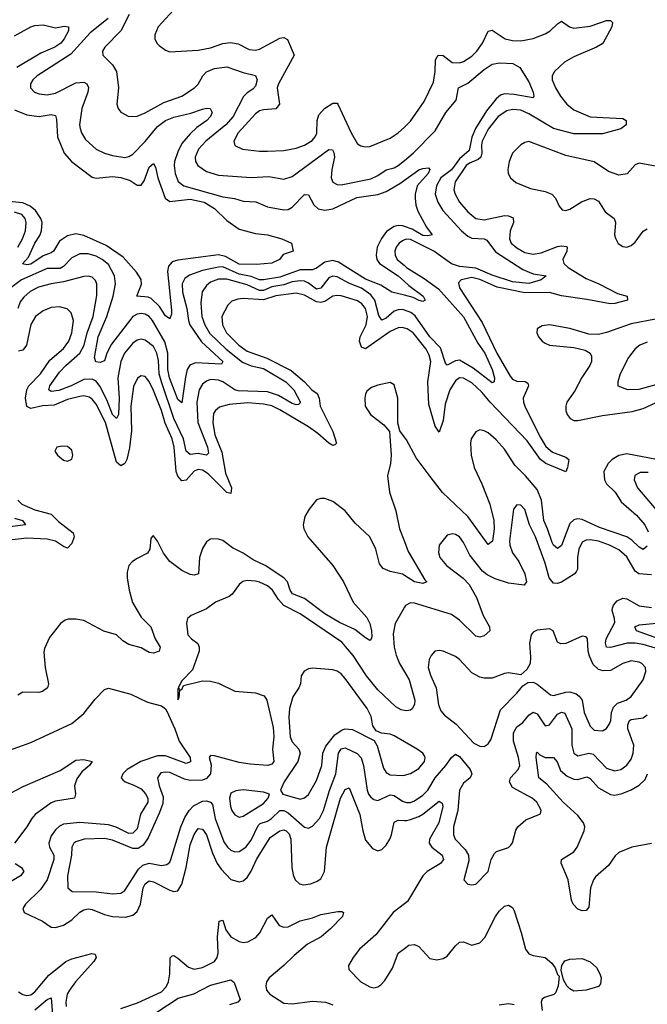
# Model space of a CAD drawing. Header units: inches. Extents: x 1843162 to 1959474, y 907081 to 1016326.
# Tile 617 of 656: x 1938115 to 1941190, y 982120 to 986944. Entities that reach past the tile are written whole.
import ezdxf

# ---------------------------------------------------------------- set-up
doc = ezdxf.new("R2010")
doc.units = ezdxf.units.IN
doc.header["$MEASUREMENT"] = 0
doc.layers.add('B9938', color=7, linetype='Continuous')
doc.layers.add('B9948', color=7, linetype='Continuous')

msp = doc.modelspace()

# ---------------------------------------------------------------- linework, layer by layer
at = {"layer": 'B9938', "color": 5}
for points, elevation in [([(1938651.5, 986970), (1938611.2, 986890), (1938532.1, 986810), (1938520.3, 986790), (1938523.1, 986770), (1938570, 986723.2), (1938589.4, 986690), (1938599.7, 986610), (1938591.8, 986530), (1938597, 986510), (1938610, 986490.5), (1938650, 986470.3), (1938690, 986472.1), (1938730, 986487.9), (1938820.7, 986539.3), (1938910, 986570.1), (1938971.5, 986610), (1938990, 986629.3), (1939012.3, 986670), (1939030, 986688.2), (1939070, 986705.9), (1939130, 986713.5), (1939210, 986685.9), (1939270.8, 986670.8), (1939279.3, 986650), (1939270, 986618.7), (1939256.8, 986603.2), (1939230, 986586.6), (1939211.3, 986568.7), (1939161.4, 986470), (1939125, 986430), (1939026.7, 986350), (1938991.2, 986310), (1938975.1, 986270), (1938977.3, 986250), (1938988.6, 986230), (1939030, 986199.8), (1939090, 986183.3), (1939250, 986171.4), (1939336.2, 986176.2), (1939410, 986163.2), (1939450, 986175.7), (1939630, 986308.4), (1939646.9, 986306.9), (1939654.2, 986294.2), (1939657.1, 986270), (1939644.1, 986210), (1939641.3, 986170), (1939650, 986149.1), (1939670, 986136.9), (1939690, 986134.7), (1939835.1, 986164.9), (1939870, 986180.5), (1939910, 986208.4), (1939950, 986219), (1939970, 986230.7), (1940000, 986254.9)], 460), ([(1938886.7, 987010), (1938794, 986910), (1938776.5, 986870), (1938777.6, 986850), (1938786.4, 986830), (1938798.2, 986818.2), (1938830, 986794.4), (1938850, 986787.2), (1938990, 986795.8), (1939050, 986806), (1939110, 986827.1), (1939147.8, 986832.2), (1939185.5, 986825.5), (1939239, 986799), (1939270, 986795.5), (1939290, 986800.1), (1939390, 986853.6), (1939410, 986856.4), (1939427.9, 986847.9), (1939459.3, 986770), (1939382.6, 986630), (1939376.6, 986610), (1939387.8, 986530), (1939370, 986508.2), (1939310, 986502.9), (1939290, 986497.3), (1939270, 986483.7), (1939185.3, 986390), (1939164.5, 986350), (1939168.6, 986328.6), (1939207.3, 986310), (1939290, 986299.4), (1939330, 986299.8), (1939410, 986304.2), (1939470, 986314.6), (1939510, 986330.1), (1939547.4, 986352.6), (1939563.2, 986370), (1939571.1, 986388.9), (1939572.2, 986450), (1939581, 986479), (1939608.4, 986510), (1939650, 986535), (1939670, 986534.7), (1939674.5, 986530), (1939738.3, 986390), (1939770, 986336.5), (1939785.8, 986325.8), (1939810, 986320.8), (1939830, 986322.7), (1939930, 986363.6), (1939970, 986390.2), (1940000, 986418.6)], 480), ([(1938548.9, 986950), (1938459.7, 986880.3), (1938365.2, 986774.8), (1938200.2, 986670), (1938179.3, 986650), (1938168.4, 986630), (1938168.1, 986610), (1938187.2, 986590), (1938210, 986581.3), (1938250, 986575.9), (1938290, 986585), (1938390, 986634.4), (1938430, 986637.8), (1938444.6, 986630), (1938452.1, 986612.1), (1938449.5, 986590), (1938420.4, 986510), (1938408.8, 986430), (1938410.9, 986410.9), (1938418, 986390), (1938437.7, 986357.7), (1938490.3, 986310), (1938530, 986290.2), (1938570, 986278.4), (1938630, 986269.2), (1938650, 986273.4), (1938670, 986285.2), (1938730, 986347), (1938790, 986420.4), (1938830, 986450.1), (1938870, 986467.2), (1938953.3, 986486.8), (1939010, 986505.7), (1939031.1, 986511.1), (1939049, 986509), (1939058.2, 986490), (1939050.1, 986470), (1939031.6, 986450), (1938983.2, 986416.8), (1938950, 986385.9), (1938910, 986337.2), (1938890, 986296.2), (1938873.6, 986250), (1938871.5, 986230), (1938877.3, 986190), (1938891.9, 986151.9), (1938919, 986130), (1939110, 986077.2), (1939168, 986068), (1939210, 986055.3), (1939271.8, 986051.8), (1939330, 986026.7), (1939410, 986012.5), (1939430, 986015.2), (1939450, 986026.4), (1939510, 986088.1), (1939530, 986086), (1939556.9, 986036.9), (1939577.9, 986017.9), (1939610, 986010.7), (1939650, 986018.3), (1939766.9, 986073.1), (1939870, 986088.6), (1939910, 986102.4), (1939977.6, 986142.4), (1940000, 986158.5)], 440), ([(1938090, 986865.6), (1938170, 986909.7), (1938190, 986916.3), (1938230, 986918.7), (1938290, 986904.6), (1938332.6, 986912.6), (1938354.9, 986910), (1938353.7, 986890), (1938333.9, 986850), (1938317, 986830), (1938287.3, 986810), (1938218.8, 986781.2), (1938101.2, 986710)], 420), ([(1938090, 986503.3), (1938150, 986478.3), (1938210, 986470.1), (1938270, 986479.2), (1938290, 986474.9), (1938295.2, 986455.2), (1938299.8, 986370), (1938333.6, 986290), (1938368.9, 986248.9), (1938470, 986172.2), (1938490, 986167.6), (1938570, 986175.9), (1938610, 986172), (1938656.3, 986156.3), (1938690, 986134.4), (1938710, 986133.4), (1938724.4, 986155.6), (1938750, 986222.3), (1938770, 986239.5), (1938781.1, 986221.1), (1938792.2, 986170), (1938828.4, 986070), (1938850, 986053.6), (1938950, 986064.8), (1939018.2, 986050), (1939070, 986019.4), (1939130, 985961.3), (1939190, 985918), (1939270, 985897.3), (1939330, 985890.9), (1939399.1, 985870), (1939447.3, 985850), (1939454.8, 985810), (1939406, 985794), (1939387.3, 985770), (1939350, 985751.6), (1939275.4, 985744.6), (1939190, 985747), (1939124.3, 985784.3), (1939090, 985791.7), (1938890, 985766.6), (1938861.7, 985758.3), (1938843.6, 985736.4), (1938838.9, 985710), (1938858.9, 985521), (1938858.3, 985501.7), (1938850, 985478.4), (1938830, 985493.5), (1938799.4, 985539.4), (1938759.1, 985579.1), (1938744.8, 985584.8), (1938689.3, 985590), (1938711.6, 985648.4), (1938710.8, 985670.8), (1938687.1, 985707.1), (1938621.4, 985781.4), (1938538.5, 985838.5), (1938430, 985887.8), (1938390, 985895.1), (1938350, 985886), (1938310, 985859.4), (1938280.1, 985810), (1938270, 985801.7), (1938230, 985787.6), (1938170, 985746.1), (1938150, 985743), (1938128.3, 985748.3), (1938158.9, 985781.1), (1938189.5, 985850), (1938213.8, 985886.2), (1938221.5, 985910), (1938225, 985950), (1938219.6, 985970), (1938192.4, 986010), (1938166.4, 986030), (1938130, 986046.7), (1938010, 986057.9)], 420), ([(1938105.7, 985830), (1938128.4, 985870), (1938143.8, 985910), (1938147.2, 985950), (1938141.3, 985970), (1938125, 985990), (1938090, 986000.9)], 440), ([(1940000, 985931.6), (1939990, 985934.9), (1939970, 985935.9), (1939950, 985930.5), (1939912.9, 985907.1), (1939886.9, 985873.1), (1939866.9, 985830), (1939861, 985790), (1939865.2, 985770), (1939877.5, 985750), (1939970, 985690.1), (1940000, 985662.2)], 440), ([(1940000, 985865.3), (1939990, 985861.5), (1939974.5, 985850), (1939959.8, 985830), (1939953.2, 985810), (1939954.2, 985790), (1939964.2, 985770), (1940000, 985739.2)], 460), ([(1940000, 985594.3), (1939938.4, 985610), (1939884.2, 985644.2), (1939810, 985673.8), (1939676.7, 985756.7), (1939650, 985764.5), (1939610, 985755.7), (1939570, 985727.4), (1939550, 985718.9), (1939490, 985718.6), (1939390, 985682.8), (1939310, 985669), (1939290, 985670.5), (1939250, 985685.8), (1939190, 985696.9), (1939110, 985733.3), (1939090, 985732.3), (1939010, 985716.3), (1938946.7, 985693.3), (1938923.5, 985676.5), (1938911.5, 985650), (1938913.3, 985610), (1938934.6, 985530), (1938941.5, 985470), (1938949.3, 985449.3), (1939005.2, 985365.2), (1939111.1, 985268.9), (1939103.8, 985256.2), (1938976.2, 985263.8), (1938948.1, 985251.9), (1938936.1, 985230), (1938927, 985193), (1938910, 985067.3), (1938890, 985082.7), (1938848.5, 985190), (1938841.3, 985230), (1938841.2, 985310), (1938825.6, 985365.6), (1938766.2, 985470), (1938750, 985489.9), (1938730, 985501.6), (1938710, 985505.5), (1938690, 985502.1), (1938670, 985489.9), (1938565.3, 985354.7), (1938542.4, 985310), (1938530, 985273), (1938510, 985264), (1938487.8, 985267.8), (1938481.7, 985290), (1938500.1, 985390), (1938542.5, 985490), (1938572.4, 985590), (1938585.2, 985650), (1938580.1, 985690), (1938550, 985744.1), (1938519.6, 985770), (1938490, 985786.1), (1938450, 985797), (1938410, 985796.7), (1938370, 985778.1), (1938330, 985735.3), (1938313.9, 985726.1), (1938250, 985725.3), (1938124.2, 985670), (1938071.6, 985630)], 440), ([(1940000, 985520.4), (1939990, 985523.8), (1939970, 985523.1), (1939950, 985515.6), (1939910, 985481.2), (1939890, 985471.4), (1939875.3, 985495.3), (1939854.7, 985570), (1939836.1, 985596.1), (1939790, 985629.3), (1939731.3, 985651.3), (1939670, 985684.4), (1939650, 985687.8), (1939630, 985679.9), (1939590, 985629), (1939570, 985624.3), (1939530, 985653.4), (1939510, 985663), (1939490, 985664.8), (1939450, 985660), (1939410, 985645.7), (1939350, 985635.5), (1939310, 985618.3), (1939290, 985617), (1939230, 985644.7), (1939130, 985673.5), (1939090, 985673.3), (1939050, 985658.1), (1939030, 985642.5), (1939009.7, 985610.3), (1939002.9, 985557.1), (1939007.1, 985490), (1939022, 985450), (1939046.5, 985406.5), (1939126.7, 985330), (1939206.1, 985266.1), (1939248.8, 985248.8), (1939310, 985235.9), (1939418.3, 985170), (1939458.2, 985130), (1939490.9, 985069.1), (1939480.4, 985059.6), (1939470, 985058), (1939450, 985064.3), (1939383.4, 985103.4), (1939330, 985120.6), (1939185.8, 985125.8), (1939170, 985131), (1939110, 985170.7), (1939090, 985177.7), (1939050, 985180.7), (1939030, 985173.9), (1939010, 985158.5), (1938994.4, 985130), (1938983.1, 985070), (1938987.6, 984970), (1939035.7, 984850), (1939039.4, 984820.6), (1939030, 984810.9), (1938990, 984819.2), (1938950, 984814), (1938930.8, 984830.8), (1938917.7, 984890), (1938870, 984990), (1938809.5, 985169.5), (1938798.9, 985210), (1938795.1, 985275.1), (1938787.9, 985310), (1938770, 985343), (1938730, 985373.7), (1938710, 985378.5), (1938690, 985374.2), (1938670, 985359.8), (1938629.4, 985310.6), (1938610.1, 985270), (1938596, 985190), (1938601.8, 985090), (1938599.3, 985010), (1938590, 984989.8), (1938569.3, 985010), (1938542.1, 985082.1), (1938508.3, 985148.3), (1938490, 985173.1), (1938470, 985183.1), (1938430, 985180.8), (1938367.9, 985150), (1938307.4, 985127.4), (1938270, 985123), (1938258, 985130), (1938263, 985150), (1938310, 985217), (1938340.6, 985250), (1938409.9, 985310), (1938431.9, 985350), (1938446.6, 985410), (1938475.6, 985490), (1938493, 985593), (1938492.5, 985650), (1938486, 985666), (1938470, 985682.4), (1938450, 985688.2), (1938430, 985685.6), (1938330, 985660.1), (1938270, 985650.3), (1938206.9, 985633.1), (1938167.1, 985612.9), (1938135.1, 985584.9), (1938118.3, 985561.7), (1938106.8, 985530)], 460), ([(1940000, 985433.3), (1939990, 985435.6), (1939970, 985434.5), (1939930, 985417.2), (1939810, 985330.9), (1939790, 985339.6), (1939779.2, 985370), (1939783.9, 985390), (1939812.2, 985450), (1939818.7, 985490), (1939808.6, 985530), (1939791.7, 985551.7), (1939770, 985567.1), (1939690, 985591.9), (1939670, 985593.7), (1939650, 985589), (1939610, 985563.8), (1939590, 985559.2), (1939570, 985562.1), (1939510, 985593.9), (1939470, 985603.7), (1939370, 985591.6), (1939310, 985571.1), (1939210, 985578.8), (1939184.2, 985575.8), (1939154.6, 985565.4), (1939134.9, 985545.1), (1939105.8, 985490), (1939108.1, 985450), (1939128.8, 985410), (1939188.3, 985350), (1939230, 985320.6), (1939325.7, 985285.7), (1939444.9, 985224.9), (1939510.5, 985170.5), (1939546.1, 985130), (1939572.6, 985112.6), (1939582.6, 985090), (1939586.7, 985050), (1939650, 984926.2), (1939667.6, 984870), (1939659.4, 984860.6), (1939650, 984858.5), (1939630, 984869.9), (1939576.4, 984916.4), (1939530, 984949.3), (1939390, 985033.4), (1939350, 985052.6), (1939310, 985061.3), (1939233, 985067), (1939140.8, 985059.2), (1939094.5, 985045.5), (1939074.7, 985030), (1939065.5, 985014.5), (1939061.5, 984970), (1939071, 984910), (1939106.2, 984826.2), (1939122.7, 984722.7), (1939152.9, 984650), (1939150, 984623.5), (1939130, 984628.3), (1939038.7, 984718.7), (1939010, 984737.2), (1938990, 984739.9), (1938970, 984732.6), (1938930, 984687.4), (1938910, 984685), (1938890, 984707.4), (1938881.5, 984730), (1938871.9, 984850), (1938862.6, 984890), (1938827.4, 984967.4), (1938809.6, 985030), (1938770, 985127.7), (1938750, 985172), (1938730, 985196), (1938710, 985199.1), (1938692, 985188), (1938672.1, 985147.9), (1938660.3, 985050), (1938663.7, 984930), (1938653.8, 984846.2), (1938640.8, 984790), (1938630, 984770.6), (1938610, 984757.8), (1938590, 984776.8), (1938535.3, 984970), (1938490, 985060.7), (1938470, 985085.4), (1938455.3, 985095.3), (1938430, 985101.7), (1938410, 985098.8), (1938350, 985082.7), (1938284.9, 985055.1), (1938227.3, 985052.7), (1938170, 985038.8), (1938150, 985049), (1938143.6, 985090), (1938150.3, 985130), (1938159.9, 985150), (1938216.7, 985210), (1938263.6, 985276.4), (1938330, 985333.1), (1938355.8, 985370), (1938370, 985410.5), (1938378.7, 985470), (1938367.6, 985507.6), (1938347.5, 985527.5), (1938310, 985536.8), (1938270, 985533.7), (1938230, 985517.7), (1938193.4, 985490), (1938170, 985451.2), (1938147.9, 985350), (1938130, 985324.5), (1938110, 985319.7)], 480), ([(1940000, 984899.5), (1939977.4, 984930), (1939967.8, 984967.8), (1939967.7, 985090), (1939950, 985154.5), (1939930, 985166.3), (1939870, 985153.5), (1939838.4, 985141.6), (1939816.5, 985123.5), (1939809.1, 985110), (1939806, 985090), (1939808.4, 985050), (1939833.7, 985010), (1939898.8, 984958.8), (1939926.7, 984926.7), (1939935.8, 984810), (1939931.5, 984770), (1939916.5, 984710), (1939926.4, 984630), (1939957.4, 984537.4), (1939976.4, 984450), (1940000, 984387.8)], 520), ([(1938105.4, 984590), (1938125.3, 984570), (1938190, 984543.3), (1938270, 984521.6), (1938306.1, 984486.1), (1938377.1, 984430), (1938382.9, 984410), (1938370, 984378.5), (1938350, 984355.1), (1938330, 984362.5), (1938290, 984389.1), (1938250, 984398.6), (1938150, 984403.3), (1938050, 984393)], 480), ([(1940000, 984221.9), (1939990, 984228.3), (1939930, 984240.2), (1939896.2, 984256.2), (1939878.5, 984278.5), (1939860.1, 984350), (1939830.8, 984410), (1939758.1, 984478.1), (1939710, 984538.3), (1939650, 984584.1), (1939610, 984597.7), (1939590, 984598.7), (1939570, 984592), (1939533.3, 984546.7), (1939512.9, 984510), (1939503.9, 984470), (1939507.2, 984450), (1939527.6, 984410), (1939649.6, 984269.6), (1939701.7, 984190), (1939748.7, 984090), (1939815.4, 984015.4), (1939830, 983986.7), (1939839.4, 983950), (1939839.7, 983920.3), (1939834.7, 983905.3), (1939830, 983903), (1939810, 983916), (1939756.7, 983956.7), (1939682, 983990), (1939610, 984033.5), (1939510, 984107.6), (1939450.9, 984130.9), (1939439.6, 984150), (1939427, 984190), (1939408.7, 984210), (1939317.4, 984270), (1939258.5, 984298.5), (1939210, 984329.9), (1939157, 984357), (1939110, 984392.2), (1939090, 984398.5), (1939060, 984400), (1939050, 984399.3), (1939030, 984386.6), (1939010, 984354), (1938995.6, 984310), (1938991.8, 984230), (1938970, 984222.3), (1938950, 984226.6), (1938910, 984245.5), (1938850.7, 984290), (1938819.3, 984330), (1938790, 984389.3), (1938770, 984415.3), (1938765.4, 984414.6), (1938758, 984402), (1938752.2, 984350), (1938741.3, 984330), (1938690, 984304.7), (1938668.4, 984290), (1938650.3, 984270), (1938642.2, 984237.8), (1938642, 984210), (1938651, 984150), (1938668.3, 984088.3), (1938710, 984017.3), (1938758, 983970), (1938778.2, 983910), (1938802.7, 983870), (1938797.8, 983850), (1938770, 983841.1), (1938750, 983843.6), (1938710, 983866.1), (1938650, 983882.8), (1938620.5, 983900.5), (1938590, 983929.8), (1938528.1, 983948.1), (1938430, 983999.8), (1938390, 984007.7), (1938352.8, 984007.2), (1938337.3, 984002.7), (1938314.7, 983985.3), (1938262, 983918), (1938236.8, 983863.2), (1938234, 983846), (1938239.9, 983770), (1938256.1, 983690), (1938251.3, 983670), (1938227.4, 983652.6), (1938208.5, 983648.5), (1938130.8, 983649.2), (1938105.9, 983634.1)], 520), ([(1938090, 984501.3), (1938128.2, 984490), (1938144.4, 984470), (1938030, 984455.2)], 460), ([(1940000, 983560.1), (1939983.7, 983563.7), (1939958.3, 983578.3), (1939870, 983660.5), (1939813.7, 983730), (1939749.6, 983829.6), (1939694, 983894), (1939490, 984032.7), (1939410, 984073.9), (1939383.3, 984103.3), (1939353, 984150), (1939328.6, 984170), (1939290, 984189.1), (1939270, 984194), (1939230, 984196), (1939209.1, 984190.9), (1939190, 984177.6), (1939156.1, 984130), (1939141.9, 984118.1), (1939074.4, 984090), (1939030, 984057.2), (1938955.3, 984024.7), (1938937.1, 984010), (1938931.8, 983988.2), (1938939.6, 983930), (1938956.4, 983910), (1938987.9, 983887.9), (1938994.7, 983870), (1938994.2, 983850), (1938961.5, 983758.5), (1938910, 983705.2), (1938892, 983670), (1938898, 983662), (1938890, 983668), (1938890, 983612), (1938896, 983624), (1938900.2, 983659.8), (1938910, 983662.8), (1938917.6, 983682.4), (1939010, 983705), (1939050, 983702.7), (1939090, 983693.7), (1939170, 983654.3), (1939270, 983646), (1939312.3, 983632.3), (1939326.3, 983610), (1939356.8, 983476.8), (1939360.2, 983430), (1939353.7, 983370), (1939360.8, 983310), (1939350, 983296.2), (1939330.1, 983289.9), (1939243.9, 983296.1), (1939190, 983305.2), (1939070, 983337.6), (1939050, 983338.9), (1939043.9, 983330), (1939052.7, 983292.7), (1939049.2, 983250), (1939030, 983226.9), (1939010, 983217.9), (1938950, 983216.1), (1938923, 983223), (1938850, 983255.5), (1938830, 983258.2), (1938806.4, 983253.6), (1938790.9, 983229.1), (1938798, 983190), (1938817.4, 983137.4), (1938816.2, 983103.8), (1938800.4, 983059.6), (1938743.9, 982936.1), (1938720.7, 982899.3), (1938695.9, 982884.1), (1938670, 982882.9), (1938570, 982924.5), (1938530, 982932.5), (1938431.5, 982928.5), (1938390, 982916.5), (1938380.7, 982910), (1938370.8, 982889.2), (1938368.6, 982850), (1938350.2, 982750.2), (1938350.3, 982690), (1938372.4, 982672.4), (1938490, 982671.3), (1938570, 982660.9), (1938610, 982664.6), (1938630, 982678.2), (1938697.1, 982782.9), (1938717.9, 982802.1), (1938750, 982811.9), (1938810, 982800.5), (1938835.7, 982804.3), (1938850, 982816.9), (1938855.9, 982830), (1938904.9, 982990), (1938924.1, 983035.9), (1938945.4, 983070), (1938967.4, 983092.6), (1939010, 983116.1), (1939030, 983117.4), (1939050, 983111.1), (1939059.1, 983099.1), (1939072.8, 983030), (1939116.1, 982916.1), (1939132.9, 982890), (1939150, 982875), (1939170, 982867.9), (1939190, 982868.7), (1939223.4, 982890), (1939250, 982924.3), (1939283.1, 982996.9), (1939294, 983006), (1939330, 983018.1), (1939349.3, 983030), (1939390, 983068.9), (1939410, 983070.4), (1939430, 983059), (1939510, 982988.8), (1939530, 982983.7), (1939550, 982992.1), (1939584.1, 983030), (1939604.2, 983070), (1939633.1, 983166.9), (1939664.6, 983250), (1939677.2, 983350), (1939690, 983371.2), (1939710, 983377), (1939768.2, 983348.2), (1939787.4, 983327.4), (1939800.3, 983290), (1939817.1, 983170), (1939823.8, 983150), (1939835.4, 983135.4), (1939850, 983123.5), (1939870, 983119.4), (1939930, 983147.2), (1939950, 983143.1), (1939990, 983115), (1940000, 983111.6)], 540), ([(1940000, 984065.9), (1939954.6, 983985.4), (1939944.8, 983935.2), (1939949.6, 983870.4), (1939958.9, 983830), (1939975.8, 983790), (1940000, 983748.7)], 540), ([(1940000, 983406.8), (1939950, 983436), (1939930, 983443.1), (1939888.2, 983448.2), (1939860.8, 983460.8), (1939845.3, 983485.3), (1939837.4, 983530), (1939817.4, 983570), (1939710, 983716.4), (1939690, 983738.5), (1939670, 983752.1), (1939650, 983758.5), (1939550, 983767.3), (1939530, 983763.7), (1939508.1, 983751.9), (1939493.4, 983730), (1939490.5, 983690), (1939483, 983670), (1939453.2, 983626.8), (1939437.7, 983570), (1939433.5, 983526.5), (1939440.1, 983430), (1939450, 983406.9), (1939483.5, 983370), (1939489.3, 983350), (1939477.7, 983310), (1939410.2, 983210), (1939392.9, 983170), (1939404.4, 983150), (1939490, 983124.6), (1939510, 983131.2), (1939530, 983148), (1939570, 983216.9), (1939595.3, 983290), (1939600.5, 983350), (1939615.8, 983384.2), (1939659.8, 983440.2), (1939694.5, 983465.5), (1939710, 983469.6), (1939745.9, 983465.9), (1939852.5, 983412.5), (1939866.9, 983386.9), (1939897.2, 983277.2), (1939910, 983256), (1939930, 983244.1), (1939990, 983240.9), (1940000, 983243.4)], 560), ([(1938043.1, 983356.9), (1938170, 983403.5), (1938370, 983496.6), (1938430, 983544.4), (1938484.5, 983615.5), (1938530, 983662), (1938550, 983669.6), (1938659.3, 983639.3), (1938740.8, 983600.8), (1938810, 983582.1), (1938830, 983567.4), (1938836.5, 983556.5), (1938876, 983470), (1938897.2, 983410), (1938950.1, 983330), (1938952.3, 983307.7), (1938930, 983299.6), (1938830, 983337.2), (1938790, 983336.8), (1938709.5, 983310), (1938642.1, 983270), (1938620.5, 983250), (1938612.2, 983230), (1938620.1, 983220.1), (1938631.7, 983210), (1938674.5, 983194.5), (1938710, 983175), (1938731.3, 983151.3), (1938742.4, 983130), (1938742.8, 983110), (1938707.5, 983052.5), (1938690, 982979.4), (1938670, 982958.7), (1938650, 982957.7), (1938587.7, 982987.7), (1938550, 982999.2), (1938410, 983011), (1938330, 983002.4), (1938310, 982993.1), (1938290, 982974.7), (1938270, 982945.3), (1938257.8, 982910), (1938260.6, 982890), (1938282.2, 982850), (1938283.3, 982830), (1938249.6, 982730.4), (1938217.5, 982682.5), (1938143.2, 982610), (1938130.2, 982590), (1938137.4, 982570), (1938227.7, 982527.7), (1938270, 982498.7), (1938290, 982496.6), (1938330, 982507.7), (1938370, 982534.1), (1938410, 982571.3), (1938430, 982582.9), (1938450, 982587.3), (1938470, 982585.3), (1938530, 982560.1), (1938570, 982550.1), (1938633.1, 982546.9), (1938670, 982557.2), (1938690, 982574.3), (1938707.4, 982610), (1938720.8, 982690), (1938729.5, 982710), (1938750, 982724.5), (1938770, 982720.3), (1938850, 982678.8), (1938870, 982673.4), (1938890, 982676.3), (1938910, 982708.8), (1938930.5, 982790), (1938950, 982901.2), (1938970, 982952.3), (1938990, 982981.2), (1939010, 982978.5), (1939030, 982951.1), (1939060.4, 982860.4), (1939082.7, 982810), (1939102.1, 982782.1), (1939150, 982731.6), (1939190, 982720.1), (1939210, 982724.3), (1939230, 982741.6), (1939250, 982773), (1939275.3, 982830), (1939342.6, 982937.4), (1939390, 982969.6), (1939410, 982974.8), (1939421.5, 982970), (1939435.4, 982955.4), (1939442.9, 982930), (1939448.7, 982790), (1939454.5, 982754.5), (1939464.4, 982730), (1939486.3, 982710), (1939505.9, 982705.9), (1939540.7, 982710), (1939570, 982721), (1939590, 982735.2), (1939608.8, 982770), (1939618.9, 982890), (1939686.1, 983130), (1939710, 983171.9), (1939730, 983181.5), (1939781.7, 983050), (1939796.3, 982970), (1939810, 982923.6), (1939843, 982883), (1939870, 982871.3), (1939890, 982879.3), (1939910, 982899.7), (1939929.2, 982930), (1939937.5, 982950), (1939950, 983011.9), (1939970, 983021.6), (1940000, 983021.1)], 520), ([(1938070, 983154.6), (1938132.8, 983187.2), (1938314.3, 983265.7), (1938390, 983315.7), (1938430, 983319), (1938470.6, 983310), (1938457.2, 983290), (1938420.1, 983259.9), (1938396, 983224), (1938383.1, 983190), (1938388.4, 983150), (1938384.4, 983130), (1938290, 983115.2), (1938270, 983107.7), (1938191.7, 983050), (1938175.1, 983030), (1938150.4, 982989.6), (1938090.1, 982910)], 480), ([(1938092.4, 982810), (1938124.4, 982790), (1938135.9, 982770), (1938118.5, 982750), (1938070, 982720.6)], 480), ([(1940000, 982612.4), (1939945.6, 982570), (1939859.2, 982460.8), (1939780.6, 982390), (1939748.4, 982350), (1939726.5, 982310), (1939727.2, 982290), (1939787.2, 982230), (1939830, 982205.3), (1939850, 982200.8), (1939870, 982205.1), (1939884.5, 982215.5), (1939903.9, 982236.1), (1939942.2, 982297.8), (1939970, 982370.3), (1940000, 982393.6)], 520), ([(1938610, 982098.7), (1938692.8, 982127.2), (1938810, 982181.5), (1938833.6, 982206.4), (1938844.8, 982230), (1938850.8, 982270), (1938851.9, 982348.1), (1938862.2, 982357.8), (1938870, 982359.2), (1938890, 982345.5), (1938942.7, 982302.7), (1938970, 982292.9), (1939010, 982300.4), (1939068.9, 982330), (1939082.3, 982350), (1939088.2, 982370), (1939083.8, 982450), (1939091.9, 982528.1), (1939110, 982531.5), (1939125, 982485), (1939149.4, 982450), (1939190, 982427.2), (1939210, 982423.1), (1939233.3, 982426.7), (1939271.8, 982448.2), (1939291, 982470), (1939330, 982542.2), (1939350, 982558), (1939386.4, 982506.4), (1939410, 982497.5), (1939430, 982500.1), (1939490, 982528.9), (1939550, 982543.5), (1939590, 982559.8), (1939674.5, 982574.5), (1939694.2, 982574.2), (1939702, 982570), (1939696.9, 982550), (1939637.1, 982490), (1939591.4, 982450), (1939525.8, 982414.2), (1939460.6, 982359.4), (1939410, 982309.4), (1939336.7, 982250), (1939324.6, 982230), (1939320.9, 982210), (1939324.7, 982190), (1939340.5, 982170), (1939410, 982125.6), (1939450, 982122.8), (1939550, 982134.9), (1939613.7, 982130), (1939650, 982117.8)], 480), ([(1938110, 982181.2), (1938130, 982168.1), (1938150, 982163.9), (1938170, 982167.2), (1938190, 982180.9), (1938257.7, 982262.3), (1938340.6, 982330), (1938370, 982342.9), (1938469, 982369), (1938485.7, 982365.7), (1938490.1, 982350), (1938478.1, 982330), (1938389.4, 982230.6), (1938359, 982190), (1938348.2, 982170), (1938340.6, 982130), (1938342.4, 982110)], 480), ([(1938781.8, 982078.2), (1938891.2, 982150), (1938969.1, 982170.9), (1939050, 982213.5), (1939150, 982240.4), (1939166.6, 982226.6), (1939195.9, 982144.1), (1939184.7, 982130), (1939142.3, 982117.7)], 460), ([(1938190, 982093.3), (1938250, 982143.7), (1938270, 982151.5), (1938276.1, 982070)], 460)]:
    msp.add_lwpolyline(points, dxfattribs=dict(at, elevation=elevation))
for points, elevation in [([(1938325.1, 984854.9), (1938298, 984850), (1938286.8, 984830), (1938300.7, 984810), (1938330, 984786), (1938350, 984782), (1938370, 984791.3), (1938375.1, 984810), (1938370, 984836), (1938350, 984852.8)], 520), ([(1939210, 983171.1), (1939173.5, 983166.5), (1939150, 983154), (1939143.5, 983130), (1939147.9, 983090), (1939155, 983070), (1939170, 983047.9), (1939190, 983036.9), (1939210, 983042.6), (1939310, 983104), (1939332.7, 983130), (1939339.6, 983150), (1939310, 983159.8)], 560)]:
    msp.add_lwpolyline(points, close=True, dxfattribs=dict(at, elevation=elevation))
at = {"layer": 'B9948', "color": 5}
for points, elevation in [([(1940000, 986418.6), (1940030, 986446.9), (1940097.1, 986542.9), (1940141.7, 986638.3), (1940151.3, 986691.3), (1940151.8, 986748.2), (1940166, 986770), (1940190, 986768.5), (1940234.3, 986734.3), (1940270, 986733.1), (1940290, 986739.9), (1940330, 986765.1), (1940355.5, 986790), (1940382.6, 986830), (1940410, 986888.5), (1940430, 986892.8), (1940494, 986850), (1940530, 986842.1), (1940570, 986841.3), (1940630, 986852), (1940690, 986875.5), (1940714.6, 986890), (1940750, 986924.7), (1940770, 986937.6), (1940809.2, 986909.2), (1940830, 986902.3), (1940910, 986912.5), (1940990, 986939.8), (1941010, 986940.2), (1941019.6, 986930), (1941015.5, 986910), (1940971.7, 986828.3), (1940940.3, 986810), (1940830, 986762.1), (1940784.4, 986735.6), (1940735.1, 986690), (1940724.6, 986670), (1940724.1, 986650), (1940740.1, 986610), (1940764.5, 986570), (1940796.1, 986530), (1940830, 986502.9), (1940910, 986468.4), (1941070, 986460.2), (1941086.5, 986450), (1941086.2, 986430), (1941060.3, 986410), (1940970, 986384.5), (1940830, 986385.3), (1940730, 986411.7), (1940610, 986482.9), (1940570, 986500.5), (1940530, 986503.7), (1940502.5, 986497.5), (1940458.6, 986470), (1940410, 986408.5), (1940381.1, 986350), (1940377.2, 986330), (1940379.8, 986290), (1940374.1, 986270), (1940360.7, 986259.3), (1940318, 986242), (1940302.8, 986230), (1940248.7, 986150), (1940242.5, 986110), (1940247.8, 986090), (1940270.1, 986050), (1940310, 986003.5), (1940350, 985969.5), (1940390, 985964.3), (1940490, 985985), (1940510, 985982.9), (1940532.9, 985972.9), (1940534.4, 985950), (1940518.5, 985910), (1940514.8, 985870), (1940523.6, 985850), (1940550, 985826.1), (1940590, 985804), (1940630, 985795.8), (1940670, 985801.5), (1940750, 985833.7), (1940770, 985836.7), (1940793.2, 985833.2), (1940798, 985830), (1940796.4, 985810), (1940775.7, 985770), (1940781.6, 985750), (1940802.9, 985730), (1940890, 985675.7), (1940952.7, 985650), (1941043.3, 985603.3), (1941090.7, 985590), (1941092.7, 985570), (1941030, 985553.1), (1941008.3, 985551.7), (1940893.9, 985573.9), (1940770, 985591.6), (1940710, 985607), (1940590, 985606.6), (1940454.4, 985634.4), (1940370, 985672.1), (1940330, 985680.8), (1940277.4, 985670), (1940265.6, 985654.4), (1940269.5, 985630), (1940381.2, 985461.2), (1940452.4, 985310), (1940517.9, 985197.9), (1940530, 985183.3), (1940550, 985173.8), (1940590.9, 985170.9), (1940604.1, 985164.1), (1940607.8, 985150), (1940581.5, 985090), (1940582.7, 985070), (1940590.4, 985050), (1940662.6, 984902.6), (1940693, 984853), (1940724.8, 984824.8), (1940790, 984801.3), (1940805.7, 984790), (1940799.3, 984750), (1940790, 984729.7), (1940692.4, 984770), (1940666.4, 984790), (1940600.9, 984880.9), (1940420.5, 985070), (1940379.4, 985119.4), (1940330, 985164.5), (1940290, 985188.5), (1940270, 985188.8), (1940250, 985175.3), (1940222.4, 985130), (1940199.8, 985060.2), (1940190, 984980.7), (1940170, 984922.6), (1940150, 984953.3), (1940119.5, 985059.5), (1940114.8, 985170), (1940128.7, 985270), (1940121.4, 985301.4), (1940107, 985330), (1940043.4, 985410), (1940014, 985430), (1940000, 985433.3)], 480), ([(1940000, 986254.9), (1940043.4, 986290), (1940150, 986399.4), (1940202.5, 986490), (1940254.3, 986550), (1940265.7, 986610), (1940310, 986633.2), (1940390, 986700.5), (1940430, 986726.2), (1940467.3, 986732.7), (1940531, 986730), (1940564.9, 986710), (1940610, 986639.5), (1940630.2, 986590), (1940633.4, 986570), (1940630, 986561.2), (1940537.2, 986577.2), (1940490, 986580.5), (1940470, 986575), (1940450, 986555.9), (1940402.5, 986497.5), (1940348.8, 986411.2), (1940330.4, 986369.6), (1940316.7, 986303.3), (1940270, 986262.6), (1940230.9, 986209.1), (1940179, 986170), (1940156.4, 986130), (1940151.4, 986090), (1940163.8, 986050), (1940187.7, 986010), (1940279.6, 985910), (1940310, 985884.5), (1940330, 985874.6), (1940390.1, 985870.1), (1940404, 985864), (1940446.6, 985806.6), (1940580.5, 985720.5), (1940630, 985699.4), (1940694.9, 985690), (1940670.7, 985670), (1940610, 985652.2), (1940530, 985659.3), (1940430, 985693.3), (1940350, 985726.4), (1940270, 985735.2), (1940230, 985748.2), (1940143.3, 985810), (1940030, 985866.7), (1940010, 985869.2), (1940000, 985865.3)], 460), ([(1941370, 986199.9), (1941150, 986241.1), (1941130, 986232.8), (1941090.4, 986189.6), (1941050, 986182.6), (1941000.3, 986200.3), (1940930, 986248), (1940790, 986278.3), (1940610, 986347.2), (1940590, 986342.7), (1940570, 986331.3), (1940530, 986290.8), (1940513.7, 986250), (1940506.3, 986210), (1940508.4, 986190), (1940520.3, 986170), (1940546.4, 986146.4), (1940617.8, 986117.8), (1940690, 986102.6), (1940722.5, 986090), (1940740.5, 986070), (1940758.1, 986030), (1940773.3, 986013.2), (1940790, 986010.1), (1940810, 986016.2), (1940868.1, 986051.9), (1940910, 986068), (1940930, 986066.8), (1940950, 986055.4), (1940983.7, 986003.7), (1941026.8, 985970), (1941033.3, 985950), (1941029, 985890), (1941033.3, 985873.3), (1941047, 985847), (1941070, 985832.3), (1941090, 985830.2), (1941110, 985837.5), (1941130, 985855), (1941170, 985907.5), (1941190, 985919.8)], 520), ([(1940000, 986158.5), (1940070, 986208.6), (1940090, 986215.9), (1940117.8, 986217.8), (1940124.9, 986210), (1940116.6, 986190), (1940063.2, 986130), (1940052.8, 986090), (1940052.8, 986070), (1940056.3, 986036.3), (1940065.9, 986005.9), (1940108.4, 985928.4), (1940136.3, 985890), (1940115, 985885), (1940090, 985887.7), (1940038.7, 985918.7), (1940000, 985931.6)], 440), ([(1940000, 985739.2), (1940010.7, 985730), (1940097, 985677), (1940166.2, 985626.2), (1940290, 985487.8), (1940359.6, 985359.6), (1940393.6, 985310), (1940430.1, 985230), (1940441.8, 985190), (1940439.5, 985170), (1940430, 985164.8), (1940337, 985237), (1940270, 985276.7), (1940250, 985273.3), (1940210, 985251.9), (1940200.9, 985260.9), (1940176.9, 985336.9), (1940125, 985390), (1940053.3, 985493.3), (1940031.1, 985510), (1940000, 985520.4)], 460), ([(1940000, 985662.2), (1940021.8, 985641.8), (1940091.8, 985590), (1940102, 985570), (1940090, 985564), (1940072.1, 985567.9), (1940043.2, 985583.2), (1940000, 985594.3)], 440), ([(1941230, 985476.7), (1941110, 985454.1), (1940990, 985412), (1940950, 985402.7), (1940903.8, 985403.8), (1940810, 985431.3), (1940711.3, 985448.7), (1940674.9, 985445.1), (1940650.4, 985430), (1940648.9, 985410), (1940657.4, 985390), (1940674, 985370), (1940690, 985359), (1940711, 985350), (1940830, 985338), (1940885.5, 985325.5), (1940910, 985310.3), (1940916.3, 985296.3), (1940916.8, 985270), (1940908.9, 985250), (1940868.6, 985191.4), (1940834.9, 985125.1), (1940795.5, 985070), (1940790.2, 985050), (1940791, 985030), (1940797.8, 985010), (1940811.8, 984990), (1940830, 984981.3), (1940850, 984980.7), (1940970, 985005.5), (1941115.1, 985024.9), (1941170, 985039), (1941230, 985067.5)], 520), ([(1941190, 985364.8), (1941154, 985350), (1941130, 985332.1), (1941097.4, 985290), (1941057.6, 985210), (1941044.9, 985170), (1941045.5, 985150), (1941092.8, 985132.8), (1941150, 985134.5), (1941310, 985177.6)], 540), ([(1941190, 984364.2), (1941170, 984348.8), (1941150, 984359.2), (1941114.4, 984394.4), (1941090.2, 984410.2), (1940955.9, 984455.9), (1940870, 984495.3), (1940850, 984498.2), (1940830, 984494.4), (1940810, 984475.4), (1940770, 984367.4), (1940750, 984353.8), (1940730, 984369.2), (1940723, 984383), (1940701.4, 984450), (1940683.3, 984490), (1940670.9, 984590), (1940650, 984642.7), (1940592.8, 984710), (1940541.3, 984761.3), (1940490, 984839.9), (1940450, 984886.6), (1940410, 984920.2), (1940390, 984930.5), (1940370, 984934.2), (1940350, 984925.4), (1940327.5, 984890), (1940324.1, 984870), (1940326.4, 984810), (1940341.2, 984750), (1940379.9, 984670), (1940418.1, 984570), (1940437.3, 984490), (1940440.3, 984450), (1940430.9, 984389.1), (1940410, 984372.3), (1940310, 984509.9), (1940187.3, 984627.3), (1940125.4, 984705.4), (1940058.2, 984798.2), (1940010, 984886), (1940000, 984899.5)], 520), ([(1941270, 984782.4), (1941090, 984816.5), (1941050, 984809.5), (1941017, 984790), (1940997.6, 984770), (1940977.7, 984730), (1940979.8, 984690), (1940990.1, 984670), (1941032.2, 984630), (1941062.3, 984582.3), (1941137.5, 984517.5), (1941178.1, 984470), (1941194.6, 984434.6)], 520), ([(1941194.4, 984725.6), (1941154.3, 984725.7), (1941128.5, 984711.5), (1941126, 984690), (1941142.3, 984650), (1941260.8, 984510)], 540), ([(1941210, 984224.5), (1941148.9, 984228.9), (1941130, 984242.9), (1941090, 984311.8), (1941050, 984347.2), (1941005.3, 984370), (1940950, 984389), (1940910, 984396.2), (1940890, 984395), (1940870, 984384.8), (1940853.9, 984350), (1940848.5, 984310), (1940848.3, 984251.7), (1940841.5, 984238.5), (1940832.3, 984227.7), (1940770, 984189.2), (1940750, 984181.6), (1940730, 984183.9), (1940709.1, 984210), (1940690, 984281.1), (1940642.4, 984410), (1940613.5, 984470), (1940590, 984544.5), (1940570, 984565.6), (1940550, 984567.3), (1940534, 984546), (1940514.4, 984390), (1940516.2, 984370), (1940530, 984331.4), (1940560.4, 984290), (1940590.1, 984230), (1940598.6, 984190), (1940586.5, 984173.5), (1940510, 984183.2), (1940445.1, 984205.1), (1940404.7, 984224.7), (1940382.6, 984242.6), (1940320.4, 984320.4), (1940290, 984383), (1940270, 984411), (1940250, 984422.6), (1940234.9, 984425.1), (1940210, 984419.5), (1940170.3, 984369.7), (1940166.5, 984333.5), (1940172.9, 984310), (1940206.3, 984270), (1940288.3, 984208.3), (1940316.9, 984176.9), (1940353.7, 984113.7), (1940385.4, 984025.5), (1940416.3, 983970), (1940418.6, 983950), (1940390, 983925.7), (1940370, 983919.3), (1940350, 983923.1), (1940270, 984001.9), (1940230, 984029.3), (1940050, 984084.8), (1940030, 984087.4), (1940005.1, 984074.9), (1940000, 984065.9)], 540), ([(1940000, 984387.8), (1940018.7, 984338.7), (1940099.4, 984199.4), (1940110.2, 984189.8), (1940090, 984181.8), (1940050, 984189.9), (1940000, 984221.9)], 520), ([(1941230, 983864.8), (1941170, 983882.8), (1941130, 983889.6), (1941090.6, 983889.4), (1941010, 983868.3), (1940989.9, 983869.9), (1940984.8, 983890), (1940988.3, 983910), (1941030.7, 983990), (1941029.9, 984010), (1941017.3, 984050), (1941019.7, 984060.3), (1941024.7, 984075.3), (1941042.9, 984097), (1941070, 984110.2), (1941090, 984106.6), (1941150, 984073.2), (1941210, 984064.5)], 540), ([(1941450, 983836.8), (1941137.2, 983950), (1941128.9, 983970), (1941150, 983979.8), (1941270, 983990.8)], 520), ([(1940000, 983748.7), (1940022.6, 983710), (1940051.3, 983610), (1940050.1, 983589.9), (1940039.1, 983570), (1940030, 983561.4), (1940010, 983557.8), (1940000, 983560.1)], 540), ([(1940000, 983111.6), (1940010, 983108.3), (1940030, 983109.5), (1940050, 983117.4), (1940090, 983144.2), (1940115.3, 983170), (1940149.9, 983230), (1940203.2, 983290), (1940230, 983329.3), (1940250, 983346.4), (1940270, 983335), (1940322.3, 983270), (1940330.9, 983250), (1940322.3, 983230), (1940290, 983203), (1940270.1, 983170), (1940261.6, 983070), (1940240.1, 982990), (1940239.8, 982950), (1940249.4, 982930), (1940298.4, 982878.4), (1940314.4, 982850), (1940316.3, 982823.7), (1940290.5, 982730), (1940310, 982708.4), (1940330, 982704.9), (1940350, 982708.5), (1940409.8, 982770.2), (1940425.3, 982830), (1940441, 982859), (1940450.8, 982869.2), (1940510, 982888.9), (1940520.8, 982899.2), (1940528.8, 982911.2), (1940546, 982974), (1940555.1, 982990), (1940595.6, 983024.4), (1940666.3, 983053.7), (1940669.3, 983070.7), (1940648, 983110), (1940625.1, 983130), (1940530, 983182.9), (1940515.2, 983210), (1940519.5, 983230), (1940558, 983270), (1940565.2, 983290), (1940559.3, 983330), (1940534.5, 983410), (1940534.8, 983450), (1940550, 983479), (1940579.3, 983500.7), (1940610, 983536.3), (1940630, 983551.8), (1940650, 983542.6), (1940690, 983485), (1940710, 983489.2), (1940750, 983541.7), (1940770, 983551.8), (1940786.3, 983546.3), (1940819.6, 983470), (1940819.9, 983390), (1940830.1, 983350.1), (1940850, 983337.6), (1940904, 983350), (1940925, 983345), (1940990, 983277.8), (1941030, 983263.5), (1941059.6, 983270), (1941090, 983292.4), (1941110, 983321.1), (1941120.2, 983350), (1941124.1, 983390), (1941094.1, 983470), (1941093.7, 983490), (1941102, 983510), (1941110, 983515.5), (1941170, 983524.2), (1941190, 983538.1)], 540), ([(1940000, 983243.4), (1940030, 983251), (1940070, 983274.9), (1940098.7, 983310), (1940101.7, 983330), (1940098, 983338), (1940089.6, 983350), (1940063, 983370), (1940000, 983406.8)], 560), ([(1941210, 982908.2), (1941114.7, 982890), (1941050, 982864.3), (1941032.7, 982847.3), (1941000.4, 982799.6), (1940935.8, 982744.2), (1940925.8, 982730), (1940912, 982690), (1940903.2, 982596.8), (1940890, 982580.3), (1940870, 982577.4), (1940850, 982585.4), (1940825.9, 982610), (1940818.5, 982630), (1940802.9, 982730), (1940767.9, 982812.1), (1940769.9, 982830.1), (1940830, 982867.8), (1940845.6, 982890), (1940881.2, 982970), (1940883.4, 982990), (1940877, 983010), (1940850, 983044.9), (1940778, 983110), (1940698.1, 983198.1), (1940658.8, 983230), (1940644.7, 983330), (1940647.5, 983352.5), (1940650, 983354.9), (1940662.7, 983342.7), (1940689.5, 983329.5), (1940730.1, 983330.1), (1940748, 983308), (1940765.1, 983265.1), (1940797.8, 983237.8), (1940830, 983223.4), (1940850, 983221.2), (1940893.8, 983233.8), (1940910, 983226.7), (1940950, 983180.1), (1941010, 983148.8), (1941030, 983145.1), (1941067.5, 983152.5), (1941110, 983170.6), (1941150, 983193.1), (1941179.2, 983220.8), (1941191.2, 983248.8)], 520), ([(1940000, 983021.1), (1940010, 983020.9), (1940030, 983025.7), (1940070, 983040.9), (1940090, 983052.1), (1940170, 983115.5), (1940185.4, 983105.5), (1940188.3, 983090), (1940168.3, 983010), (1940122.9, 982930), (1940121.6, 982910), (1940134.5, 982890), (1940184.1, 982850), (1940191, 982830), (1940177.5, 982810), (1940111.8, 982770), (1940090.7, 982750), (1940015.5, 982624.5), (1940000, 982612.4)], 520), ([(1940000, 982393.6), (1940021.2, 982410), (1940050, 982412.6), (1940070, 982403.1), (1940125.1, 982345.1), (1940158.2, 982338.2), (1940190, 982344.3), (1940210, 982355.5), (1940250, 982406.5), (1940270, 982424.9), (1940290, 982426.3), (1940330, 982410.2), (1940370, 982421.6), (1940393.4, 982446.6), (1940446.4, 982550), (1940464.2, 982575.8), (1940490, 982601.2), (1940510, 982605.5), (1940530, 982594), (1940537.3, 982577.3), (1940571.8, 982471.8), (1940592.4, 982390), (1940610, 982366.8), (1940630, 982358.8), (1940690, 982349.4), (1940721.9, 982321.9), (1940738.2, 982298.2), (1940750, 982266), (1940758, 982258), (1940753.9, 982210), (1940741.3, 982178.7), (1940732.3, 982167.7), (1940686.4, 982153.6), (1940675.5, 982144.5), (1940669.7, 982130), (1940675.2, 982090)], 520), ([(1940537.5, 982117.5), (1940510, 982123), (1940463.7, 982116.3)], 520)]:
    msp.add_lwpolyline(points, dxfattribs=dict(at, elevation=elevation))
for points, elevation in [([(1940710, 983959.3), (1940650, 983954), (1940630, 983942.7), (1940620.5, 983930), (1940612.2, 983890), (1940618.3, 983821.7), (1940615.3, 983790), (1940599.9, 983760.1), (1940570, 983734.5), (1940510, 983743.6), (1940490, 983741.3), (1940430, 983718.5), (1940390, 983717.7), (1940370, 983723.1), (1940330, 983743.5), (1940270, 983809.7), (1940250, 983823.9), (1940190, 983851), (1940170, 983854.3), (1940149, 983851), (1940130.3, 983829.7), (1940121.3, 983810), (1940116.5, 983770), (1940127.6, 983732.4), (1940156.1, 983670), (1940167.1, 983587.1), (1940177.9, 983557.9), (1940196.6, 983536.6), (1940252.9, 983492.9), (1940340.2, 983400.2), (1940370, 983384.1), (1940390, 983383.5), (1940410, 983395.8), (1940423.3, 983416.7), (1940470, 983563.1), (1940550, 983643.8), (1940579.4, 983680.6), (1940603.9, 983696.1), (1940630, 983699), (1940650, 983689.3), (1940716, 983636), (1940730, 983632.8), (1940790, 983649.7), (1940810, 983651.2), (1940841, 983641), (1940855.9, 983630), (1940870.1, 983610), (1940880.7, 983550), (1940910, 983482.3), (1940930, 983463.2), (1940970, 983459.6), (1940990, 983472), (1941005.1, 983494.9), (1941011.1, 983510), (1941014.2, 983550), (1941023.5, 983576.5), (1941044.5, 983595.5), (1941087, 983610), (1941110, 983628.9), (1941169.7, 983710), (1941183, 983750), (1941180.5, 983770), (1941163.6, 983790), (1941150, 983797.2), (1941110, 983803.1), (1941070, 983790.7), (1941010, 983756.1), (1940973.5, 983753.5), (1940950, 983759.9), (1940925.4, 983785.4), (1940906.5, 983826.5), (1940900.2, 983850), (1940896.2, 983910), (1940890, 983921.3), (1940870, 983923.8), (1940790, 983888.4), (1940766.2, 983886.2), (1940750, 983894), (1940729.5, 983949.5)], 560), ([(1940830, 982185), (1940810, 982195.3), (1940795.8, 982210), (1940779.6, 982239.6), (1940767.3, 982287.3), (1940770.8, 982310), (1940786.3, 982333.7), (1940810, 982341.8), (1940870, 982345.3), (1940910, 982328.9), (1940940.4, 982300.4), (1940957.6, 982270), (1940963.1, 982250), (1940959.9, 982220.1), (1940950, 982207.3), (1940890, 982188.7)], 520)]:
    msp.add_lwpolyline(points, close=True, dxfattribs=dict(at, elevation=elevation))

doc.saveas('drawing.dxf')
